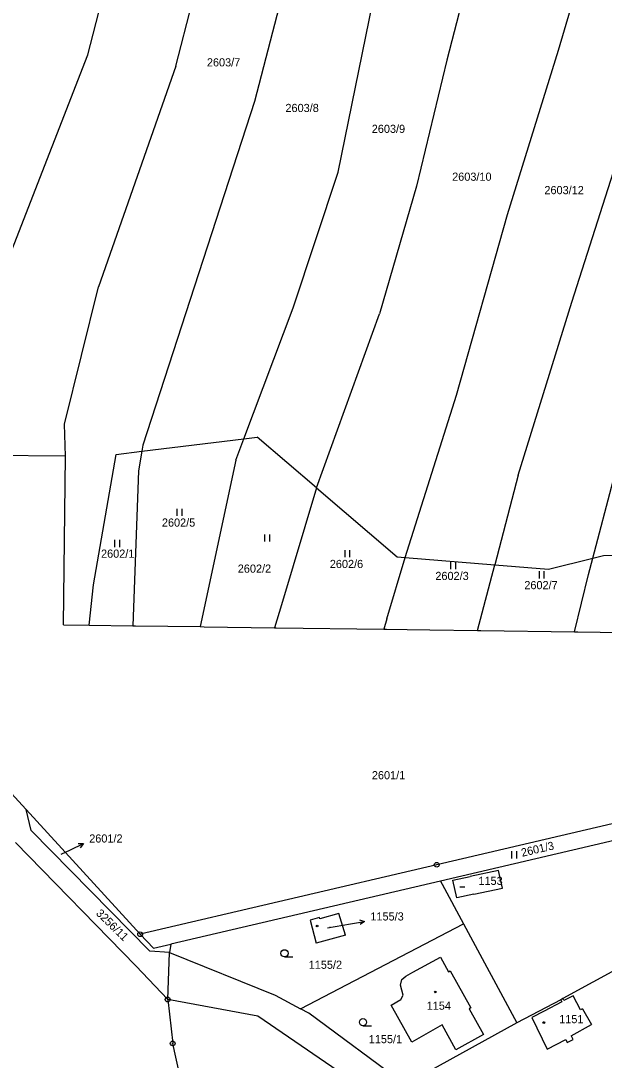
# Model space of a CAD drawing. Extents: x -736345 to -729997, y -1130177 to -1122501.
# Drawn here: x -734260 to -734138.4, y -1126333.8 to -1126117.2 of the extents above; entities that cross this region are included whole.
import ezdxf

# ---------------------------------------------------------------- set-up
doc = ezdxf.new("R2010")
doc.units = 0
for name, color, linetype in [('Vrstva 1', 7, 'Continuous'), ('Vrstva 16', 7, 'Continuous'), ('Vrstva 18', 7, 'Continuous'), ('Vrstva 19', 7, 'Continuous'), ('Vrstva 25', 7, 'Continuous')]:
    doc.layers.add(name, color=color, linetype=linetype)

msp = doc.modelspace()

# ---------------------------------------------------------------- linework, layer by layer
at = {"layer": 'Vrstva 1'}
for points in [[(-734246.07, -1126124.27), (-734227.77, -1126053.35)], [(-734227.67, -1126126.67), (-734210.66, -1126060.6)], [(-734194.09, -1126067.63), (-734211.26, -1126134.02)], [(-734161, -1126085.85), (-734171.19, -1126125.41)], [(-734147.88, -1126123.32), (-734140.76, -1126099.01)], [(-734193.84, -1126148.76), (-734185.94, -1126109.87)], [(-734268.94, -1126182.87), (-734246.07, -1126124.27)], [(-734158.54, -1126157.58), (-734147.88, -1126123.32)], [(-734227.67, -1126126.67), (-734243.79, -1126172.63)], [(-734171.19, -1126125.41), (-734177.51, -1126151.67)], [(-734145.14, -1126175.85), (-734130.55, -1126130.19)], [(-734211.26, -1126134.02), (-734234.58, -1126205.64)], [(-734203.24, -1126177.05), (-734193.84, -1126148.76)], [(-734177.51, -1126151.67), (-734185.21, -1126178.24)], [(-734169.2, -1126195.21), (-734158.54, -1126157.58)], [(-734250.9, -1126201.25), (-734243.79, -1126172.63)], [(-734213.52, -1126204.34), (-734203.24, -1126177.05)], [(-734156.29, -1126211.9), (-734145.14, -1126175.85)], [(-734198.36, -1126214.54), (-734185.21, -1126178.24)], [(-734179.91, -1126229.02), (-734169.2, -1126195.21)], [(-734140.77, -1126229.21), (-734132.28, -1126196.96)], [(-734250.72, -1126207.92), (-734250.9, -1126201.25)], [(-734234.79, -1126206.92), (-734213.52, -1126204.34)], [(-734215.2, -1126208.8), (-734213.52, -1126204.34)], [(-734213.52, -1126204.34), (-734210.76, -1126204)], [(-734198.36, -1126214.54), (-734210.76, -1126204)], [(-734240.14, -1126207.57), (-734234.79, -1126206.92)], [(-734234.79, -1126206.92), (-734235.47, -1126210.98)], [(-734234.58, -1126205.64), (-734234.79, -1126206.92)], [(-734250.72, -1126207.92), (-734266.3, -1126207.8)], [(-734251.09, -1126243.06), (-734250.72, -1126207.92)], [(-734244.87, -1126234.77), (-734240.14, -1126207.57)], [(-734215.2, -1126208.8), (-734222.59, -1126243.46)], [(-734235.47, -1126210.98), (-734236.67, -1126243.26)], [(-734156.29, -1126211.9), (-734161.2, -1126230.57)], [(-734198.36, -1126214.54), (-734205.66, -1126238.9)], [(-734198.36, -1126214.54), (-734181.51, -1126228.89)], [(-734183.67, -1126241.82), (-734179.91, -1126229.02)], [(-734181.51, -1126228.89), (-734179.91, -1126229.02)], [(-734179.91, -1126229.02), (-734161.2, -1126230.57)], [(-734140.77, -1126229.21), (-734138.5, -1126228.65)], [(-734138.5, -1126228.65), (-734123.12, -1126228.38)], [(-734164.82, -1126244.26), (-734161.2, -1126230.57)], [(-734161.2, -1126230.57), (-734150.02, -1126231.5)], [(-734150.02, -1126231.5), (-734140.77, -1126229.21)], [(-734141.66, -1126232.6), (-734140.77, -1126229.21)], [(-734144.56, -1126244.54), (-734141.66, -1126232.6)], [(-734245.77, -1126243.13), (-734244.87, -1126234.77)], [(-734205.66, -1126238.9), (-734207.1, -1126243.68)], [(-734183.67, -1126241.82), (-734184.31, -1126243.99)], [(-734251.09, -1126243.06), (-734245.77, -1126243.13)], [(-734245.77, -1126243.13), (-734236.67, -1126243.26)], [(-734236.67, -1126243.26), (-734236.1, -1126243.27)], [(-734236.1, -1126243.27), (-734222.59, -1126243.46)], [(-734222.59, -1126243.46), (-734221.78, -1126243.47)], [(-734221.78, -1126243.47), (-734207.1, -1126243.68)], [(-734207.1, -1126243.68), (-734206.77, -1126243.68)], [(-734206.77, -1126243.68), (-734184.31, -1126243.99)], [(-734184.31, -1126243.99), (-734183.76, -1126244)], [(-734183.76, -1126244), (-734179.46, -1126244.06)], [(-734179.46, -1126244.06), (-734174.74, -1126244.12)], [(-734174.74, -1126244.12), (-734164.82, -1126244.26)], [(-734164.82, -1126244.26), (-734164.08, -1126244.27)], [(-734164.08, -1126244.27), (-734144.56, -1126244.54)], [(-734144.56, -1126244.54), (-734143.85, -1126244.55)], [(-734143.85, -1126244.55), (-734129.98, -1126244.74)], [(-734262.79, -1126277.32), (-734258.9, -1126281.57)], [(-734114.1, -1126279.25), (-734173.3, -1126293.09)], [(-734235.13, -1126307.56), (-734258.9, -1126281.57)], [(-734257.87, -1126285.92), (-734258.9, -1126281.57)], [(-734112.87, -1126282.56), (-734172.5, -1126296.5)], [(-734233.11, -1126311.07), (-734257.87, -1126285.92)], [(-734236.01, -1126314.17), (-734261.16, -1126288.48)], [(-734173.3, -1126293.09), (-734235.13, -1126307.56)], [(-734169.91, -1126296.32), (-734166.34, -1126295.55)], [(-734160.4, -1126294.25), (-734166.34, -1126295.55)], [(-734159.61, -1126297.94), (-734160.4, -1126294.25)], [(-734172.5, -1126296.5), (-734228.72, -1126309.65)], [(-734172.5, -1126296.5), (-734172.18, -1126297.1)], [(-734172.18, -1126297.1), (-734167.68, -1126305.43)], [(-734169.11, -1126300), (-734169.91, -1126296.32)], [(-734165.54, -1126299.23), (-734159.61, -1126297.94)], [(-734104.73, -1126297.97), (-734147.02, -1126320.99)], [(-734165.54, -1126299.23), (-734169.11, -1126300)], [(-734197.72, -1126304.09), (-734199.69, -1126304.63)], [(-734199.69, -1126304.63), (-734198.4, -1126309.4)], [(-734197.66, -1126304.34), (-734197.72, -1126304.09)], [(-734193.71, -1126303.26), (-734197.66, -1126304.34)], [(-734192.34, -1126307.79), (-734193.71, -1126303.26)], [(-734201.68, -1126323.1), (-734167.68, -1126305.43)], [(-734167.68, -1126305.43), (-734156.57, -1126326)], [(-734235.13, -1126307.56), (-734232.36, -1126310.5)], [(-734192.34, -1126307.79), (-734198.4, -1126309.4)], [(-734228.99, -1126311.34), (-734233.11, -1126311.07)], [(-734232.36, -1126310.5), (-734228.72, -1126309.65)], [(-734229.4, -1126321.17), (-734228.99, -1126311.34)], [(-734228.72, -1126309.65), (-734228.99, -1126311.34)], [(-734228.99, -1126311.34), (-734206.96, -1126320.26)], [(-734178.3, -1126315.48), (-734172.53, -1126312.31)], [(-734172.53, -1126312.31), (-734170.82, -1126315.39)], [(-734229.4, -1126321.17), (-734236.01, -1126314.17)], [(-734179.72, -1126316.28), (-734178.3, -1126315.48)], [(-734170.82, -1126315.39), (-734170.47, -1126315.19)], [(-734170.47, -1126315.19), (-734166.15, -1126322.93)], [(-734180.87, -1126318.2), (-734180.56, -1126317)], [(-734180.56, -1126317), (-734179.72, -1126316.28)], [(-734180.56, -1126319.25), (-734180.87, -1126318.2)], [(-734180.31, -1126320.26), (-734180.56, -1126319.25)], [(-734210.63, -1126324.65), (-734229.4, -1126321.17)], [(-734229.4, -1126321.17), (-734228.35, -1126330.31)], [(-734206.96, -1126320.26), (-734201.68, -1126323.1)], [(-734182.78, -1126322.37), (-734180.75, -1126321.18)], [(-734180.75, -1126321.18), (-734180.31, -1126320.26)], [(-734147.43, -1126321.21), (-734156.57, -1126326)], [(-734147.21, -1126321.62), (-734150.87, -1126323.57)], [(-734147.02, -1126320.99), (-734147.43, -1126321.21)], [(-734147.43, -1126321.21), (-734147.21, -1126321.62)], [(-734146.8, -1126321.4), (-734147.02, -1126320.99)], [(-734144.86, -1126320.37), (-734146.8, -1126321.4)], [(-734143.29, -1126323.3), (-734144.86, -1126320.37)], [(-734199.98, -1126324.02), (-734201.68, -1126323.1)], [(-734179.89, -1126338.87), (-734199.98, -1126324.02)], [(-734178.52, -1126330.05), (-734182.78, -1126322.37)], [(-734166.15, -1126322.93), (-734166.5, -1126323.12)], [(-734166.5, -1126323.12), (-734163.51, -1126328.48)], [(-734150.87, -1126323.57), (-734153.45, -1126324.94)], [(-734142.88, -1126323.08), (-734143.29, -1126323.3)], [(-734142.88, -1126323.08), (-734141.04, -1126326.36)], [(-734181.09, -1126344.85), (-734210.63, -1126324.65)], [(-734156.57, -1126326), (-734179.89, -1126338.87)], [(-734172.18, -1126326.47), (-734178.52, -1126330.05)], [(-734169.28, -1126331.65), (-734172.18, -1126326.47)], [(-734153.45, -1126324.94), (-734150.25, -1126331.55)], [(-734145.26, -1126328.75), (-734141.04, -1126326.36)], [(-734163.51, -1126328.48), (-734169.28, -1126331.65)], [(-734223.11, -1126354.05), (-734228.35, -1126330.31)], [(-734150.25, -1126331.55), (-734146.4, -1126329.49)], [(-734146.4, -1126329.49), (-734146.11, -1126330.14)], [(-734146.11, -1126330.14), (-734144.87, -1126329.53)], [(-734145.21, -1126328.84), (-734145.26, -1126328.75)], [(-734144.87, -1126329.53), (-734145.21, -1126328.84)]]:
    msp.add_lwpolyline(points, dxfattribs=at)
at = {"layer": 'Vrstva 16'}
for points in [[(-734251.6, -1126290.85), (-734249.67, -1126289.94)], [(-734196.05, -1126306.25), (-734191.29, -1126305.42)]]:
    msp.add_lwpolyline(points, dxfattribs=at)
at = {"layer": 'Vrstva 25'}
for points in [[(-734227.387, -1126220.385), (-734227.387, -1126218.885)], [(-734226.353, -1126220.385), (-734226.353, -1126218.885)], [(-734209.127, -1126225.735), (-734209.127, -1126224.235)], [(-734208.093, -1126225.735), (-734208.093, -1126224.235)], [(-734240.427, -1126226.865), (-734240.427, -1126225.365)], [(-734239.393, -1126226.865), (-734239.393, -1126225.365)], [(-734192.417, -1126229.015), (-734192.417, -1126227.515)], [(-734191.383, -1126229.015), (-734191.383, -1126227.515)], [(-734170.327, -1126231.505), (-734170.327, -1126230.005)], [(-734169.293, -1126231.505), (-734169.293, -1126230.005)], [(-734151.897, -1126233.425), (-734151.897, -1126231.925)], [(-734150.863, -1126233.425), (-734150.863, -1126231.925)], [(-734249.67, -1126289.94), (-734246.956, -1126288.663)], [(-734248.074, -1126288.637), (-734246.956, -1126288.663), (-734247.648, -1126289.541)], [(-734157.607, -1126291.775), (-734157.607, -1126290.275)], [(-734156.573, -1126291.775), (-734156.573, -1126290.275)], [(-734168.45, -1126297.7), (-734167.45, -1126297.7)], [(-734189.406, -1126304.584), (-734188.335, -1126304.905), (-734189.234, -1126305.568)], [(-734191.29, -1126305.42), (-734188.335, -1126304.905)], [(-734205.04, -1126312.29), (-734203.29, -1126312.29)], [(-734188.67, -1126326.63), (-734186.92, -1126326.63)]]:
    msp.add_lwpolyline(points, dxfattribs=at)
for centre, radius in [((-734173.3, -1126293.09), 0.5), ((-734173.3, -1126293.09), 0.032), ((-734198.24, -1126305.85), 0.175), ((-734235.13, -1126307.56), 0.5), ((-734235.13, -1126307.56), 0.032), ((-734205.04, -1126311.54), 0.75), ((-734173.6, -1126319.6), 0.175), ((-734229.4, -1126321.17), 0.5), ((-734229.4, -1126321.17), 0.032), ((-734188.67, -1126325.88), 0.75), ((-734150.96, -1126325.97), 0.175), ((-734228.35, -1126330.31), 0.5), ((-734228.35, -1126330.31), 0.032)]:
    msp.add_circle(centre, radius, dxfattribs=at)

# ---------------------------------------------------------------- texts
at = {"layer": 'Vrstva 16'}
for s, p in [('2601/2', (-734245.76, -1126288.46)), ('1155/3', (-734187.13, -1126304.7))]:
    msp.add_text(s, height=1.7, dxfattribs=at).set_placement(p)
at = {"layer": 'Vrstva 18'}
for s, height, p in [('2603/7', 1.7, (-734221.22, -1126126.71)), ('2603/8', 1.7, (-734204.84, -1126136.22)), ('2603/9', 1.7, (-734186.84, -1126140.57)), ('2603/10', 1.7, (-734170.08, -1126150.54)), ('2603/12', 1.7, (-734150.84, -1126153.34)), ('2602/5', 1.7, (-734230.6, -1126222.62)), ('2602/1', 1.7, (-734243.29, -1126229.1)), ('2602/2', 1.7, (-734214.78, -1126232.22)), ('2602/6', 1.7, (-734195.59, -1126231.25)), ('2602/3', 1.7, (-734173.58, -1126233.74)), ('2602/7', 1.7, (-734155.03, -1126235.66)), ('2601/1', 1.7, (-734186.82, -1126275.27)), ('2601/2', 0.1, (-734251.4, -1126290.65)), ('1155/2', 1.7, (-734199.99, -1126314.77)), ('1155/1', 1.7, (-734187.47, -1126330.27))]:
    msp.add_text(s, height=height, dxfattribs=at).set_placement(p)
for s, rotation, p in [('2601/3', 13.10011, (-734155.481, -1126291.43)), ('3256/11', 315.60251, (-734244.478, -1126303.358))]:
    msp.add_text(s, height=1.7, rotation=rotation, dxfattribs=at).set_placement(p)
at = {"layer": 'Vrstva 19'}
for s, height, p in [('1153', 1.7, (-734164.6, -1126297.28)), ('1155/3', 0.1, (-734195.85, -1126306.05)), ('1154', 1.7, (-734175.39, -1126323.3)), ('1151', 1.7, (-734147.76, -1126326.1))]:
    msp.add_text(s, height=height, dxfattribs=at).set_placement(p)

doc.saveas('drawing.dxf')
